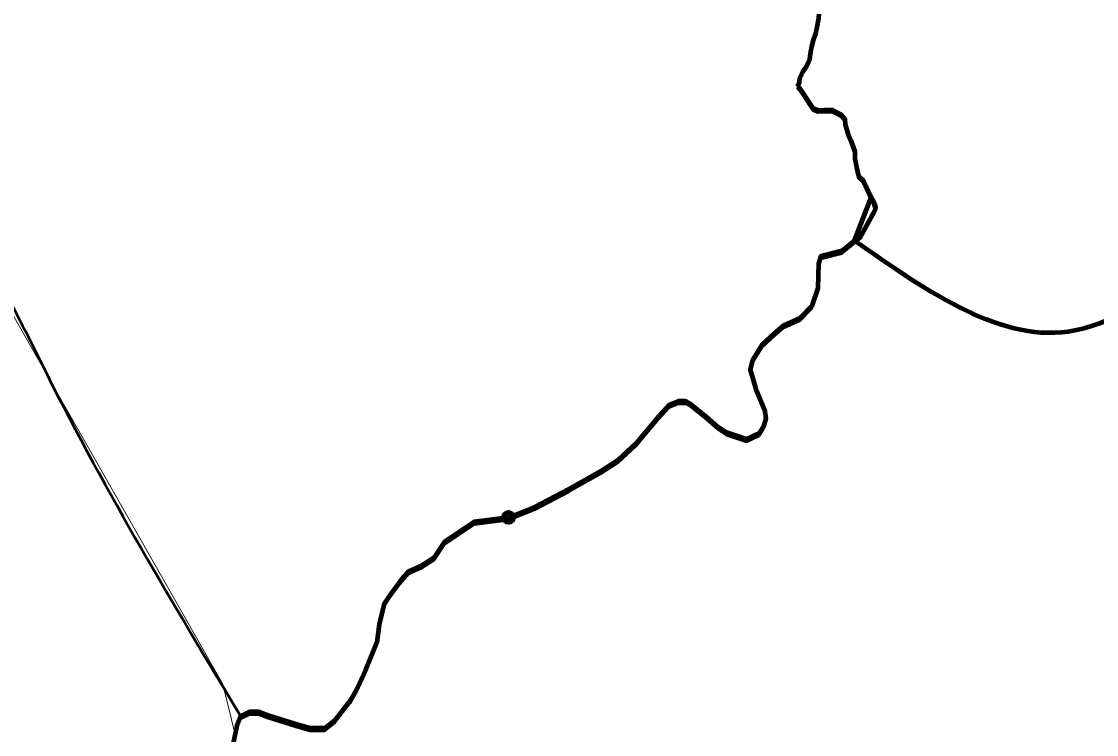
# Model space of a CAD drawing. Extents: x -1643653 to 4543381, y 1624270 to 13878484.
# Drawn here: x 729677 to 740225, y 8938151 to 8945147 of the extents above; entities that cross this region are included whole.
import ezdxf

# ---------------------------------------------------------------- set-up
doc = ezdxf.new("R2010")
doc.units = 0
doc.header["$LTSCALE"] = 200
doc.header["$PDMODE"] = 32
doc.header["$PDSIZE"] = 100
for name, color, linetype, lineweight in [('24', 7, 'Continuous', 25), ('27', 7, 'Continuous', 13), ('28', 7, 'Continuous', 53), ('53', 7, 'Continuous', 106), ('60', 7, 'Continuous', 13), ('9', 7, 'Continuous', 90)]:
    doc.layers.add(name, color=color, linetype=linetype, lineweight=lineweight)

msp = doc.modelspace()

# ---------------------------------------------------------------- linework, layer by layer
at = {"layer": '24', "lineweight": 53}
for points in [[(737354.5, 8945706.8), (737394.5, 8945630.5), (737439.8, 8945559), (737475, 8945507.8), (737499.8, 8945416), (737504.6, 8945365.1), (737504, 8945288.7), (737498.2, 8945176.7), (737482.3, 8945090.2), (737466.6, 8945029.2), (737445.8, 8944963.1), (737430.2, 8944902.1), (737414.4, 8944830.9), (737408.9, 8944774.9), (737372.8, 8944698.8), (737342, 8944653.1), (737311, 8944587.1), (737305.5, 8944531.1), (737295.3, 8944521), (737294.5, 8944512.4)], [(737294.5, 8944512.4), (737310.4, 8944496.3), (737340.7, 8944455.3), (737370.9, 8944409.3), (737411.1, 8944342.9), (737446.4, 8944296.8), (737492, 8944276.2), (737558.2, 8944280.9), (737634.4, 8944280.4), (737715.5, 8944239.2), (737755.9, 8944193.1), (737760.6, 8944132), (737785.4, 8944050.3), (737815.4, 8943978.8), (737855.4, 8943871.7), (737854.9, 8943800.4), (737869.6, 8943718.8), (737889.3, 8943632.1), (737934.8, 8943591.1), (737964.9, 8943524.7), (738014.8, 8943418.8), (738014.7, 8943418.2), (738014.8, 8943418.8)], [(738014.8, 8943418.8), (738029.4, 8943395.5), (738053.2, 8943344.5), (738056.5, 8943309.6), (737913.6, 8943047.9), (737725.2, 8942897.3), (737520.8, 8942846.1), (737498.9, 8942773.1), (737491.6, 8942531.9), (737433.2, 8942356.6), (737316.4, 8942239.7), (737155.8, 8942166.6), (737068.3, 8942093.6), (736944.2, 8941976.7), (736849.3, 8941823.2), (736827.4, 8941728.2), (736878.5, 8941552.9), (736966.1, 8941341), (736980.7, 8941253.3), (736958.8, 8941172.9), (736915, 8941107.2), (736790.9, 8941048.7), (736703.3, 8941077.9), (736593.9, 8941114.5), (736506.3, 8941172.9), (736396.8, 8941267.9), (736243.5, 8941392.1), (736192.4, 8941421.4), (736119.4, 8941421.4), (736031.9, 8941384.8), (735929.7, 8941275.2), (735710.7, 8941012.2), (735528.2, 8940844.2), (735360.4, 8940734.6), (735046.5, 8940559.2), (734718.1, 8940383.8), (734455.3, 8940281.6)], [(734455.3, 8940281.6), (734119.6, 8940237.7), (733827.7, 8940040.4), (733725.5, 8939887), (733608.7, 8939813.9), (733477.3, 8939755.5), (733397, 8939660.5), (733294.9, 8939521.7), (733236.5, 8939434), (733185.4, 8939229.4), (733163.5, 8939054.1), (733054, 8938783.7), (732966.4, 8938601.1), (732900.7, 8938484.2), (732754.8, 8938294.2), (732652.6, 8938213.8), (732506.6, 8938213.8), (732360.6, 8938257.7), (732097.9, 8938338), (732003, 8938374.6), (731915.4, 8938374.6), (731827.8, 8938330.7), (731791.3, 8938235.8), (731754.8, 8938067.7)]]:
    msp.add_lwpolyline(points, dxfattribs=at)
at = {"layer": '27'}
msp.add_lwpolyline([(739888.1, 8915825.1), (740072.3, 8917875.9), (737976.5, 8917968.1), (737953.4, 8923890.1), (738068.6, 8925272.7), (738224.4, 8926341.3), (739385.9, 8927129), (738750.9, 8927828.4), (738115.9, 8928527.7), (730092.7, 8935013.9), (730302.4, 8935656.6), (729966.7, 8935956.1), (730039.7, 8936358), (730463, 8936540.7), (731163.7, 8937242.1), (731798.6, 8937424.7), (731798.6, 8937424.7), (731773.1, 8938151.7), (731651.2, 8938643.9), (729383.2, 8942632.6), (728721.7, 8943637.1), (728072.1, 8944130.5), (726986.6, 8944741.7), (723300.7, 8945510.9)], dxfattribs=at)
at = {"layer": '28'}
msp.add_line((731836.5, 8938317.2), (731839.8, 8938310.6), dxfattribs=at)
for points in [[(737354.5, 8945706.8), (737394.5, 8945630.5), (737439.8, 8945559), (737475, 8945507.8), (737499.8, 8945416), (737504.6, 8945365.1), (737504, 8945288.7), (737498.2, 8945176.7), (737482.3, 8945090.2), (737466.6, 8945029.2), (737445.8, 8944963.1), (737430.2, 8944902.1), (737414.4, 8944830.9), (737408.9, 8944774.9), (737372.8, 8944698.8), (737342, 8944653.1), (737311, 8944587.1), (737305.5, 8944531.1), (737295.3, 8944521), (737294.5, 8944512.4)], [(737295.3, 8944494.8), (737305.5, 8944505), (737311, 8944560.9), (737342, 8944626.9), (737372.8, 8944672.6), (737408.9, 8944748.8), (737414.4, 8944804.7), (737430.2, 8944875.9), (737445.8, 8944936.9), (737466.6, 8945003), (737482.3, 8945064), (737498.2, 8945150.5), (737504, 8945262.5), (737504.6, 8945338.9), (737499.8, 8945389.8), (737475, 8945481.7), (737439.8, 8945532.8), (737394.5, 8945604.4), (737354.5, 8945680.7), (737354.3, 8945681)], [(737294.5, 8944512.4), (737310.4, 8944496.3), (737340.7, 8944455.3), (737370.9, 8944409.3), (737411.1, 8944342.9), (737446.4, 8944296.8), (737492, 8944276.2), (737558.2, 8944280.9), (737634.4, 8944280.4), (737715.5, 8944239.2), (737755.9, 8944193.1), (737760.6, 8944132), (737785.4, 8944050.3), (737815.4, 8943978.8), (737855.4, 8943871.7), (737854.9, 8943800.4), (737869.6, 8943718.8), (737889.3, 8943632.1), (737934.8, 8943591.1), (737964.9, 8943524.7), (738014.8, 8943418.8), (738029, 8943407.3)], [(738014.8, 8943392.6), (737964.9, 8943498.6), (737934.8, 8943564.9), (737889.3, 8943605.9), (737869.6, 8943692.6), (737854.9, 8943774.2), (737855.4, 8943845.5), (737815.4, 8943952.7), (737785.4, 8944024.2), (737760.6, 8944105.8), (737755.9, 8944166.9), (737715.5, 8944213), (737634.4, 8944254.2), (737558.2, 8944254.7), (737492, 8944250), (737446.4, 8944270.7), (737411.1, 8944316.7), (737370.9, 8944383.2), (737340.7, 8944429.2), (737310.4, 8944470.1), (737294.5, 8944486.3), (737295.3, 8944494.8)], [(734455.3, 8940255.4), (734718.1, 8940357.7), (735046.5, 8940533), (735360.4, 8940708.4), (735528.2, 8940818), (735710.7, 8940986), (735929.7, 8941249.1), (736031.9, 8941358.7), (736119.4, 8941395.2), (736192.4, 8941395.2), (736243.5, 8941366), (736396.8, 8941241.8), (736506.3, 8941146.8), (736593.9, 8941088.3), (736703.3, 8941051.8), (736790.9, 8941022.6), (736915, 8941081), (736958.8, 8941146.8), (736980.7, 8941227.2), (736966.1, 8941314.8), (736878.5, 8941526.7), (736827.4, 8941702.1), (736849.3, 8941797.1), (736944.2, 8941950.5), (737068.3, 8942067.4), (737155.8, 8942140.5), (737316.4, 8942213.5), (737433.2, 8942330.4), (737491.6, 8942505.8), (737498.9, 8942746.9), (737520.8, 8942820), (737725.2, 8942871.1), (737913.6, 8943021.8), (738056.5, 8943283.4), (738029.4, 8943369.3), (738029, 8943381.2), (738014.8, 8943392.6)], [(738029, 8943407.3), (738029.4, 8943395.5), (738053.2, 8943344.5), (738056.5, 8943309.6)], [(738056.5, 8943309.6), (737913.6, 8943047.9), (737725.2, 8942897.3), (737520.8, 8942846.1), (737498.9, 8942773.1), (737491.6, 8942531.9), (737433.2, 8942356.6), (737316.4, 8942239.7), (737155.8, 8942166.6), (737068.3, 8942093.6), (736944.2, 8941976.7), (736849.3, 8941823.2), (736827.4, 8941728.2), (736878.5, 8941552.9), (736966.1, 8941341), (736980.7, 8941253.3), (736958.8, 8941172.9), (736915, 8941107.2), (736790.9, 8941048.7), (736703.3, 8941077.9), (736593.9, 8941114.5), (736506.3, 8941172.9), (736396.8, 8941267.9), (736243.5, 8941392.1), (736192.4, 8941421.4), (736119.4, 8941421.4), (736031.9, 8941384.8), (735929.7, 8941275.2), (735710.7, 8941012.2), (735528.2, 8940844.2), (735360.4, 8940734.6), (735046.5, 8940559.2), (734718.1, 8940383.8), (734455.3, 8940281.6)], [(734455.3, 8940281.6), (734119.6, 8940237.7), (733827.7, 8940040.4), (733725.5, 8939887), (733608.7, 8939813.9), (733477.3, 8939755.5), (733397, 8939660.5), (733294.9, 8939521.7), (733236.5, 8939434), (733185.4, 8939229.4), (733163.5, 8939054.1), (733054, 8938783.7), (732966.4, 8938601.1), (732900.7, 8938484.2), (732754.8, 8938294.2), (732652.6, 8938213.8), (732506.6, 8938213.8), (732360.6, 8938257.7), (732097.9, 8938338), (732003, 8938374.6), (731915.4, 8938374.6), (731827.8, 8938330.7), (731791.3, 8938235.8), (731754.8, 8938067.7)], [(731839.8, 8938310.6), (731915.4, 8938348.4), (732003, 8938348.4), (732097.9, 8938311.9), (732360.6, 8938231.5), (732506.6, 8938187.7), (732652.6, 8938187.7), (732754.8, 8938268), (732900.7, 8938458), (732966.4, 8938574.9), (733054, 8938757.6), (733163.5, 8939027.9), (733185.4, 8939203.3), (733236.5, 8939407.8), (733294.9, 8939495.5), (733397, 8939634.3), (733477.3, 8939729.3), (733608.7, 8939787.8), (733725.5, 8939860.8), (733827.7, 8940014.3), (734119.6, 8940211.6), (734455.3, 8940255.4)]]:
    msp.add_lwpolyline(points, dxfattribs=at)
msp.add_spline([(723248, 8945520.1), (726235.5, 8944998.5), (727640.7, 8944383.3), (728987.4, 8943299.6), (729924.3, 8941688.6), (731836.5, 8938317.2)], degree=3, dxfattribs=at)
at = {"layer": '53'}
for points in [[(737354.5, 8945706.8), (737394.5, 8945630.5), (737439.8, 8945559), (737475, 8945507.8), (737499.8, 8945416), (737504.6, 8945365.1), (737504, 8945288.7), (737498.2, 8945176.7), (737482.3, 8945090.2), (737466.6, 8945029.2), (737445.8, 8944963.1), (737430.2, 8944902.1), (737414.4, 8944830.9), (737408.9, 8944774.9), (737372.8, 8944698.8), (737342, 8944653.1), (737311, 8944587.1), (737305.5, 8944531.1), (737295.3, 8944521), (737294.5, 8944512.4)], [(737354.5, 8945706.8), (737394.5, 8945630.5), (737439.8, 8945559), (737475, 8945507.8), (737499.8, 8945416), (737504.6, 8945365.1), (737504, 8945288.7), (737498.2, 8945176.7), (737482.3, 8945090.2), (737466.6, 8945029.2), (737445.8, 8944963.1), (737430.2, 8944902.1), (737414.4, 8944830.9), (737408.9, 8944774.9), (737372.8, 8944698.8), (737342, 8944653.1), (737311, 8944587.1), (737305.5, 8944531.1), (737295.3, 8944521), (737294.5, 8944512.4)], [(737354.5, 8945706.8), (737394.5, 8945630.5), (737439.8, 8945559), (737475, 8945507.8), (737499.8, 8945416), (737504.6, 8945365.1), (737504, 8945288.7), (737498.2, 8945176.7), (737482.3, 8945090.2), (737466.6, 8945029.2), (737445.8, 8944963.1), (737430.2, 8944902.1), (737414.4, 8944830.9), (737408.9, 8944774.9), (737372.8, 8944698.8), (737342, 8944653.1), (737311, 8944587.1), (737305.5, 8944531.1), (737295.3, 8944521), (737294.5, 8944512.4)], [(737294.5, 8944512.4), (737310.4, 8944496.3), (737340.7, 8944455.3), (737370.9, 8944409.3), (737411.1, 8944342.9), (737446.4, 8944296.8), (737492, 8944276.2), (737558.2, 8944280.9), (737634.4, 8944280.4), (737715.5, 8944239.2), (737755.9, 8944193.1), (737760.6, 8944132), (737785.4, 8944050.3), (737815.4, 8943978.8), (737855.4, 8943871.7), (737854.9, 8943800.4), (737869.6, 8943718.8), (737889.3, 8943632.1), (737934.8, 8943591.1), (737964.9, 8943524.7), (738014.8, 8943418.8), (738014.7, 8943418.2), (738014.8, 8943418.8)], [(737294.5, 8944512.4), (737310.4, 8944496.3), (737340.7, 8944455.3), (737370.9, 8944409.3), (737411.1, 8944342.9), (737446.4, 8944296.8), (737492, 8944276.2), (737558.2, 8944280.9), (737634.4, 8944280.4), (737715.5, 8944239.2), (737755.9, 8944193.1), (737760.6, 8944132), (737785.4, 8944050.3), (737815.4, 8943978.8), (737855.4, 8943871.7), (737854.9, 8943800.4), (737869.6, 8943718.8), (737889.3, 8943632.1), (737934.8, 8943591.1), (737964.9, 8943524.7), (738014.8, 8943418.8), (738014.7, 8943418.2), (738014.8, 8943418.8)], [(737294.5, 8944512.4), (737310.4, 8944496.3), (737340.7, 8944455.3), (737370.9, 8944409.3), (737411.1, 8944342.9), (737446.4, 8944296.8), (737492, 8944276.2), (737558.2, 8944280.9), (737634.4, 8944280.4), (737715.5, 8944239.2), (737755.9, 8944193.1), (737760.6, 8944132), (737785.4, 8944050.3), (737815.4, 8943978.8), (737855.4, 8943871.7), (737854.9, 8943800.4), (737869.6, 8943718.8), (737889.3, 8943632.1), (737934.8, 8943591.1), (737964.9, 8943524.7), (738014.8, 8943418.8), (738014.7, 8943418.2), (738014.8, 8943418.8)], [(738014.8, 8943418.8), (738029.4, 8943395.5), (738053.2, 8943344.5), (738056.5, 8943309.6), (737913.6, 8943047.9), (737725.2, 8942897.3), (737520.8, 8942846.1), (737498.9, 8942773.1), (737491.6, 8942531.9), (737433.2, 8942356.6), (737316.4, 8942239.7), (737155.8, 8942166.6), (737068.3, 8942093.6), (736944.2, 8941976.7), (736849.3, 8941823.2), (736827.4, 8941728.2), (736878.5, 8941552.9), (736966.1, 8941341), (736980.7, 8941253.3), (736958.8, 8941172.9), (736915, 8941107.2), (736790.9, 8941048.7), (736703.3, 8941077.9), (736593.9, 8941114.5), (736506.3, 8941172.9), (736396.8, 8941267.9), (736243.5, 8941392.1), (736192.4, 8941421.4), (736119.4, 8941421.4), (736031.9, 8941384.8), (735929.7, 8941275.2), (735710.7, 8941012.2), (735528.2, 8940844.2), (735360.4, 8940734.6), (735046.5, 8940559.2), (734718.1, 8940383.8), (734455.3, 8940281.6)], [(738014.8, 8943418.8), (738029.4, 8943395.5), (738053.2, 8943344.5), (738056.5, 8943309.6), (737913.6, 8943047.9), (737725.2, 8942897.3), (737520.8, 8942846.1), (737498.9, 8942773.1), (737491.6, 8942531.9), (737433.2, 8942356.6), (737316.4, 8942239.7), (737155.8, 8942166.6), (737068.3, 8942093.6), (736944.2, 8941976.7), (736849.3, 8941823.2), (736827.4, 8941728.2), (736878.5, 8941552.9), (736966.1, 8941341), (736980.7, 8941253.3), (736958.8, 8941172.9), (736915, 8941107.2), (736790.9, 8941048.7), (736703.3, 8941077.9), (736593.9, 8941114.5), (736506.3, 8941172.9), (736396.8, 8941267.9), (736243.5, 8941392.1), (736192.4, 8941421.4), (736119.4, 8941421.4), (736031.9, 8941384.8), (735929.7, 8941275.2), (735710.7, 8941012.2), (735528.2, 8940844.2), (735360.4, 8940734.6), (735046.5, 8940559.2), (734718.1, 8940383.8), (734455.3, 8940281.6)], [(738014.8, 8943418.8), (738029.4, 8943395.5), (738053.2, 8943344.5), (738056.5, 8943309.6), (737913.6, 8943047.9), (737725.2, 8942897.3), (737520.8, 8942846.1), (737498.9, 8942773.1), (737491.6, 8942531.9), (737433.2, 8942356.6), (737316.4, 8942239.7), (737155.8, 8942166.6), (737068.3, 8942093.6), (736944.2, 8941976.7), (736849.3, 8941823.2), (736827.4, 8941728.2), (736878.5, 8941552.9), (736966.1, 8941341), (736980.7, 8941253.3), (736958.8, 8941172.9), (736915, 8941107.2), (736790.9, 8941048.7), (736703.3, 8941077.9), (736593.9, 8941114.5), (736506.3, 8941172.9), (736396.8, 8941267.9), (736243.5, 8941392.1), (736192.4, 8941421.4), (736119.4, 8941421.4), (736031.9, 8941384.8), (735929.7, 8941275.2), (735710.7, 8941012.2), (735528.2, 8940844.2), (735360.4, 8940734.6), (735046.5, 8940559.2), (734718.1, 8940383.8), (734455.3, 8940281.6)], [(734455.3, 8940281.6), (734119.6, 8940237.7), (733827.7, 8940040.4), (733725.5, 8939887), (733608.7, 8939813.9), (733477.3, 8939755.5), (733397, 8939660.5), (733294.9, 8939521.7), (733236.5, 8939434), (733185.4, 8939229.4), (733163.5, 8939054.1), (733054, 8938783.7), (732966.4, 8938601.1), (732900.7, 8938484.2), (732754.8, 8938294.2), (732652.6, 8938213.8), (732506.6, 8938213.8), (732360.6, 8938257.7), (732097.9, 8938338), (732003, 8938374.6), (731915.4, 8938374.6), (731827.8, 8938330.7), (731791.3, 8938235.8), (731754.8, 8938067.7)], [(734455.3, 8940281.6), (734119.6, 8940237.7), (733827.7, 8940040.4), (733725.5, 8939887), (733608.7, 8939813.9), (733477.3, 8939755.5), (733397, 8939660.5), (733294.9, 8939521.7), (733236.5, 8939434), (733185.4, 8939229.4), (733163.5, 8939054.1), (733054, 8938783.7), (732966.4, 8938601.1), (732900.7, 8938484.2), (732754.8, 8938294.2), (732652.6, 8938213.8), (732506.6, 8938213.8), (732360.6, 8938257.7), (732097.9, 8938338), (732003, 8938374.6), (731915.4, 8938374.6), (731827.8, 8938330.7), (731791.3, 8938235.8), (731754.8, 8938067.7)], [(734455.3, 8940281.6), (734119.6, 8940237.7), (733827.7, 8940040.4), (733725.5, 8939887), (733608.7, 8939813.9), (733477.3, 8939755.5), (733397, 8939660.5), (733294.9, 8939521.7), (733236.5, 8939434), (733185.4, 8939229.4), (733163.5, 8939054.1), (733054, 8938783.7), (732966.4, 8938601.1), (732900.7, 8938484.2), (732754.8, 8938294.2), (732652.6, 8938213.8), (732506.6, 8938213.8), (732360.6, 8938257.7), (732097.9, 8938338), (732003, 8938374.6), (731915.4, 8938374.6), (731827.8, 8938330.7), (731791.3, 8938235.8), (731754.8, 8938067.7)]]:
    msp.add_lwpolyline(points, dxfattribs=at)
at = {"layer": '60', "lineweight": 25}
msp.add_spline([(814781, 9009175.5), (814787.2, 9009173.4), (814796.9, 9009173.4), (814799.4, 9009172.4), (814805.1, 9009174.5), (814805.6, 9009176.5), (814811.7, 9009179.5), (814811.7, 9009179.5), (814801.5, 9009181), (814790.7, 9009181.5), (814784.1, 9009183.1), (814777.4, 9009185.1), (814778.4, 9009175.5)], degree=3, dxfattribs=at)
at = {"layer": '9'}
msp.add_line((737849.4, 8942996.8), (738014.8, 8943418.8), dxfattribs=at)
for points in [[(737354.5, 8945706.8), (737394.5, 8945630.5), (737439.8, 8945559), (737475, 8945507.8), (737499.8, 8945416), (737504.6, 8945365.1), (737504, 8945288.7), (737498.2, 8945176.7), (737482.3, 8945090.2), (737466.6, 8945029.2), (737445.8, 8944963.1), (737430.2, 8944902.1), (737414.4, 8944830.9), (737408.9, 8944774.9), (737372.8, 8944698.8), (737342, 8944653.1), (737311, 8944587.1), (737305.5, 8944531.1), (737295.3, 8944521), (737294.5, 8944512.4)], [(737294.5, 8944512.4), (737310.4, 8944496.3), (737340.7, 8944455.3), (737370.9, 8944409.3), (737411.1, 8944342.9), (737446.4, 8944296.8), (737492, 8944276.2), (737558.2, 8944280.9), (737634.4, 8944280.4), (737715.5, 8944239.2), (737755.9, 8944193.1), (737760.6, 8944132), (737785.4, 8944050.3), (737815.4, 8943978.8), (737855.4, 8943871.7), (737854.9, 8943800.4), (737869.6, 8943718.8), (737889.3, 8943632.1), (737934.8, 8943591.1), (737964.9, 8943524.7), (738014.8, 8943418.8), (738014.7, 8943418.2), (738014.8, 8943418.8)], [(738014.8, 8943418.8), (738029.4, 8943395.5), (738053.2, 8943344.5), (738056.5, 8943309.6), (737913.6, 8943047.9), (737725.2, 8942897.3), (737520.8, 8942846.1), (737498.9, 8942773.1), (737491.6, 8942531.9), (737433.2, 8942356.6), (737316.4, 8942239.7), (737155.8, 8942166.6), (737068.3, 8942093.6), (736944.2, 8941976.7), (736849.3, 8941823.2), (736827.4, 8941728.2), (736878.5, 8941552.9), (736966.1, 8941341), (736980.7, 8941253.3), (736958.8, 8941172.9), (736915, 8941107.2), (736790.9, 8941048.7), (736703.3, 8941077.9), (736593.9, 8941114.5), (736506.3, 8941172.9), (736396.8, 8941267.9), (736243.5, 8941392.1), (736192.4, 8941421.4), (736119.4, 8941421.4), (736031.9, 8941384.8), (735929.7, 8941275.2), (735710.7, 8941012.2), (735528.2, 8940844.2), (735360.4, 8940734.6), (735046.5, 8940559.2), (734718.1, 8940383.8), (734455.3, 8940281.6)], [(738014.8, 8943418.8), (738029.4, 8943395.5), (738053.2, 8943344.5), (738056.5, 8943309.6), (737913.6, 8943047.9), (737725.2, 8942897.3), (737520.8, 8942846.1), (737498.9, 8942773.1), (737491.6, 8942531.9), (737433.2, 8942356.6), (737316.4, 8942239.7), (737155.8, 8942166.6), (737068.3, 8942093.6), (736944.2, 8941976.7), (736849.3, 8941823.2), (736827.4, 8941728.2), (736878.5, 8941552.9), (736966.1, 8941341), (736980.7, 8941253.3), (736958.8, 8941172.9), (736915, 8941107.2), (736790.9, 8941048.7), (736703.3, 8941077.9), (736593.9, 8941114.5), (736506.3, 8941172.9), (736396.8, 8941267.9), (736243.5, 8941392.1), (736192.4, 8941421.4), (736119.4, 8941421.4), (736031.9, 8941384.8), (735929.7, 8941275.2), (735710.7, 8941012.2), (735528.2, 8940844.2), (735360.4, 8940734.6), (735046.5, 8940559.2), (734718.1, 8940383.8), (734455.3, 8940281.6)], [(737849.6, 8942996.8), (737725.2, 8942897.3), (737520.8, 8942846.1), (737498.9, 8942773.1), (737491.6, 8942531.9), (737433.2, 8942356.6), (737316.4, 8942239.7), (737155.8, 8942166.6), (737068.3, 8942093.6), (736944.2, 8941976.7), (736849.3, 8941823.2), (736827.4, 8941728.2), (736878.5, 8941552.9), (736966.1, 8941341), (736980.7, 8941253.3), (736958.8, 8941172.9), (736915, 8941107.2), (736790.9, 8941048.7), (736703.3, 8941077.9), (736593.9, 8941114.5), (736506.3, 8941172.9), (736396.8, 8941267.9), (736243.5, 8941392.1), (736192.4, 8941421.4), (736119.4, 8941421.4), (736031.9, 8941384.8), (735929.7, 8941275.2), (735710.7, 8941012.2), (735528.2, 8940844.2), (735360.4, 8940734.6), (735046.5, 8940559.2), (734718.1, 8940383.8), (734455.3, 8940281.6)], [(734455.3, 8940281.6), (734119.6, 8940237.7), (733827.7, 8940040.4), (733725.5, 8939887), (733608.7, 8939813.9), (733477.3, 8939755.5), (733397, 8939660.5), (733294.9, 8939521.7), (733236.5, 8939434), (733185.4, 8939229.4), (733163.5, 8939054.1), (733054, 8938783.7), (732966.4, 8938601.1), (732900.7, 8938484.2), (732754.8, 8938294.2), (732652.6, 8938213.8), (732506.6, 8938213.8), (732360.6, 8938257.7), (732097.9, 8938338), (732003, 8938374.6), (731915.4, 8938374.6), (731827.8, 8938330.7), (731791.3, 8938235.8), (731754.8, 8938067.7)], [(734455.3, 8940281.6), (734119.6, 8940237.7), (733827.7, 8940040.4), (733725.5, 8939887), (733608.7, 8939813.9), (733477.3, 8939755.5), (733397, 8939660.5), (733294.9, 8939521.7), (733236.5, 8939434), (733185.4, 8939229.4), (733163.5, 8939054.1), (733054, 8938783.7), (732966.4, 8938601.1), (732900.7, 8938484.2), (732754.8, 8938294.2), (732652.6, 8938213.8), (732506.6, 8938213.8), (732360.6, 8938257.7), (732097.9, 8938338), (732003, 8938374.6), (731915.4, 8938374.6), (731827.8, 8938330.7), (731791.3, 8938235.8), (731754.8, 8938067.7)], [(734455.3, 8940281.6), (734119.6, 8940237.7), (733827.7, 8940040.4), (733725.5, 8939887), (733608.7, 8939813.9), (733477.3, 8939755.5), (733397, 8939660.5), (733294.9, 8939521.7), (733236.5, 8939434), (733185.4, 8939229.4), (733163.5, 8939054.1), (733054, 8938783.7), (732966.4, 8938601.1), (732900.7, 8938484.2), (732754.8, 8938294.2), (732652.6, 8938213.8), (732506.6, 8938213.8), (732360.6, 8938257.7), (732097.9, 8938338), (732003, 8938374.6), (731915.4, 8938374.6), (731827.8, 8938330.7), (731791.3, 8938235.8), (731754.8, 8938067.7)]]:
    msp.add_lwpolyline(points, dxfattribs=at)
for points in [[(743914.7, 8940037.6), (742675.2, 8941159), (742317.7, 8942267.2), (741308, 8942564.7), (740014, 8942114.2), (737849.4, 8942996.8)], [(743914.7, 8940037.6), (742675.2, 8941159), (742317.7, 8942267.2), (741308, 8942564.7), (740014, 8942114.2), (737849.6, 8942996.8)]]:
    msp.add_spline(points, degree=3, dxfattribs=at)
msp.add_point((734455.3, 8940281.6), dxfattribs=at)

doc.saveas('drawing.dxf')
